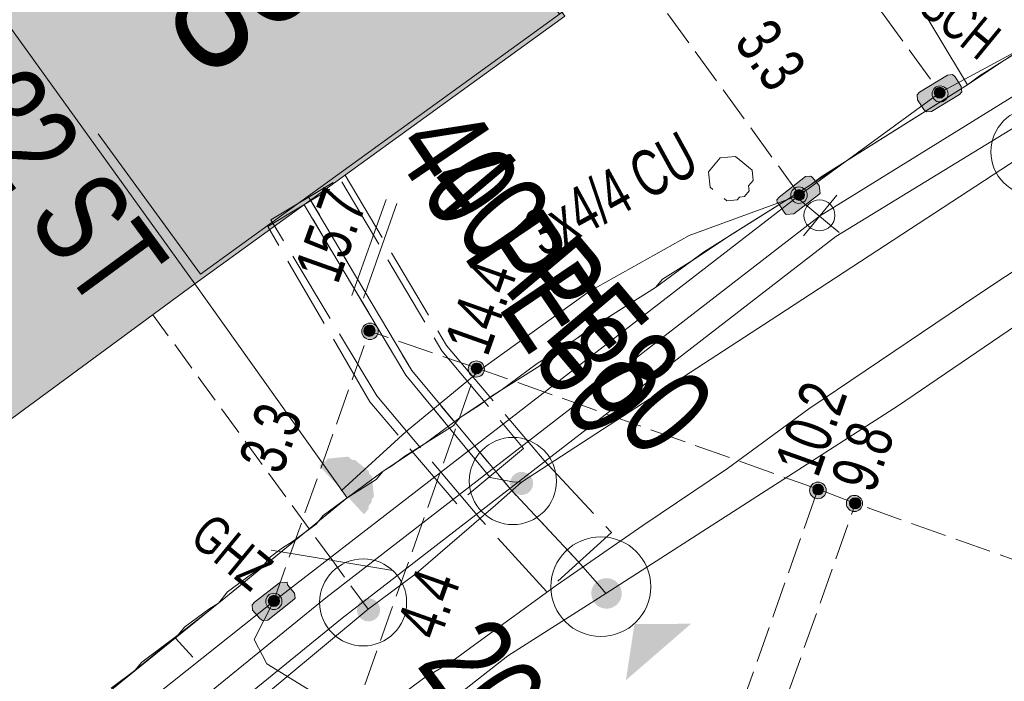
# Model space of a CAD drawing. Header units: metres. Extents: x -740 to 758, y -633 to 854.
# Tile 558 of 656: x 163 to 175, y -307 to -299. Entities that reach past the tile are written whole.
import ezdxf

# ---------------------------------------------------------------- set-up
doc = ezdxf.new("R2010")
doc.units = ezdxf.units.M
doc.header["$MEASUREMENT"] = 0
for name, pattern in [('208_208_208_416', [1.04, 0.208, -0.208, 0.208, -0.416]), ('333_125', [0.4576, 0.3328, -0.1248]), ('416_125', [0.5408, 0.416, -0.1248]), ('416_416', [0.832, 0.416, -0.416]), ('832_208', [1.04, 0.832, -0.208])]:
    doc.linetypes.add(name, pattern=pattern)
for name, color, linetype in [('Gas.LOVION', 7, 'Continuous'), ('Gis.LOVION', 7, 'Continuous'), ('Grundkarte.LOVION', 7, 'Continuous'), ('Grundkarte_Text.LOVION', 7, 'Continuous'), ('Strom.LOVION', 7, 'Continuous'), ('StromBemass.LOVION', 7, 'Continuous'), ('Wasser.LOVION', 7, 'Continuous')]:
    doc.layers.add(name, color=color, linetype=linetype)
doc.styles.add('ERSTELLTER_STIL_1', font='arial.ttf')

msp = doc.modelspace()

# ---------------------------------------------------------------- hatches: boundary and pattern name
at = {"layer": 'Gas.LOVION', "linetype": 'Continuous', "lineweight": 13}
for points in [[(166.419, -301.289), (167.042, -300.859), (166.835, -300.554), (166.226, -300.968)], [(170.297, -305.733), (170.31, -305.716), (170.32, -305.696), (170.328, -305.676), (170.334, -305.655), (170.336, -305.633), (170.336, -305.611), (170.333, -305.589), (170.328, -305.568), (170.32, -305.547), (170.309, -305.528), (170.296, -305.51), (170.281, -305.494), (170.264, -305.48), (170.245, -305.469), (170.225, -305.459), (170.204, -305.452), (170.183, -305.448), (170.161, -305.447), (170.139, -305.449), (170.117, -305.453), (170.096, -305.46), (170.077, -305.469), (170.058, -305.481), (170.041, -305.495), (170.026, -305.511), (170.013, -305.529), (170.003, -305.548), (169.995, -305.569), (169.989, -305.59), (169.987, -305.612), (169.987, -305.634), (169.99, -305.656), (169.995, -305.677), (170.003, -305.697), (170.014, -305.717), (170.027, -305.734), (170.042, -305.75), (170.059, -305.764), (170.078, -305.776), (170.098, -305.785), (170.118, -305.792), (170.14, -305.796), (170.162, -305.797), (170.184, -305.796), (170.206, -305.792), (170.226, -305.785), (170.246, -305.775), (170.265, -305.764), (170.282, -305.75)], [(170.297, -305.733), (170.31, -305.716), (170.32, -305.696), (170.328, -305.676), (170.334, -305.655), (170.336, -305.633), (170.336, -305.611), (170.333, -305.589), (170.328, -305.568), (170.32, -305.547), (170.309, -305.528), (170.296, -305.51), (170.281, -305.494), (170.264, -305.48), (170.245, -305.469), (170.225, -305.459), (170.204, -305.452), (170.183, -305.448), (170.161, -305.447), (170.139, -305.449), (170.117, -305.453), (170.096, -305.46), (170.077, -305.469), (170.058, -305.481), (170.041, -305.495), (170.026, -305.511), (170.013, -305.529), (170.003, -305.548), (169.995, -305.569), (169.989, -305.59), (169.987, -305.612), (169.987, -305.634), (169.99, -305.656), (169.995, -305.677), (170.003, -305.697), (170.014, -305.717), (170.027, -305.734), (170.042, -305.75), (170.059, -305.764), (170.078, -305.776), (170.098, -305.785), (170.118, -305.792), (170.14, -305.796), (170.162, -305.797), (170.184, -305.796), (170.206, -305.792), (170.226, -305.785), (170.246, -305.775), (170.265, -305.764), (170.282, -305.75)], [(171.133, -305.971), (170.483, -305.975), (170.384, -306.62)]]:
    msp.add_hatch(color=7, dxfattribs=at).paths.add_polyline_path(points)
at = {"layer": 'Grundkarte.LOVION', "linetype": 'Continuous', "lineweight": 18}
for points in [[(160.199, -294.804), (165.431, -302.065), (169.682, -298.99), (169.172, -298.301), (165.553, -293.334), (164.392, -291.734)], [(156.113, -297.745), (161.35, -305.065), (165.431, -302.065), (160.199, -294.804)]]:
    msp.add_hatch(color=9, dxfattribs=at).paths.add_polyline_path(points)
at = {"layer": 'Strom.LOVION', "linetype": 'Continuous', "lineweight": 13}
for points in [[(174.079, -299.668), (173.758, -299.862), (173.731, -299.894), (173.737, -299.953), (173.807, -300.064), (173.839, -300.091), (173.898, -300.085), (174.219, -299.891), (174.245, -299.859), (174.239, -299.8), (174.169, -299.689), (174.137, -299.662)], [(172.449, -300.832), (172.147, -301.069), (172.12, -301.101), (172.123, -301.13), (172.139, -301.144), (172.209, -301.255), (172.225, -301.268), (172.313, -301.26), (172.602, -301.039), (172.615, -301.023), (172.606, -300.935), (172.523, -300.84), (172.507, -300.827)], [(166.862, -304.157), (167.359, -304.699), (167.375, -304.713), (167.428, -304.648), (167.425, -304.619), (167.464, -304.571), (167.462, -304.542), (167.488, -304.51), (167.465, -304.275), (167.433, -304.249), (167.43, -304.22), (167.269, -304.088), (167.24, -304.09), (167.192, -304.051), (166.958, -304.074), (166.931, -304.106), (166.902, -304.109)], [(166.403, -305.502), (166.114, -305.723), (166.088, -305.755), (166.093, -305.813), (166.177, -305.909), (166.209, -305.935), (166.267, -305.929), (166.569, -305.693), (166.582, -305.677), (166.577, -305.618), (166.494, -305.523), (166.491, -305.494)]]:
    msp.add_hatch(color=7, dxfattribs=at).paths.add_polyline_path(points)
at = {"layer": 'StromBemass.LOVION', "linetype": 'Continuous', "lineweight": 13}
for points in [[(174.067, -299.943), (174.073, -299.933), (174.079, -299.923), (174.083, -299.912), (174.086, -299.901), (174.087, -299.89), (174.087, -299.878), (174.086, -299.867), (174.083, -299.855), (174.079, -299.845), (174.073, -299.834), (174.066, -299.825), (174.058, -299.817), (174.049, -299.809), (174.04, -299.803), (174.029, -299.798), (174.018, -299.795), (174.007, -299.793), (173.995, -299.792), (173.983, -299.793), (173.972, -299.795), (173.961, -299.798), (173.951, -299.803), (173.941, -299.81), (173.932, -299.817), (173.924, -299.826), (173.917, -299.835), (173.912, -299.845), (173.908, -299.856), (173.905, -299.867), (173.903, -299.879), (173.903, -299.89), (173.905, -299.902), (173.908, -299.913), (173.912, -299.924), (173.918, -299.934), (173.924, -299.943), (173.932, -299.951), (173.941, -299.959), (173.951, -299.965), (173.962, -299.97), (173.973, -299.973), (173.984, -299.976), (173.996, -299.976), (174.007, -299.976), (174.019, -299.973), (174.03, -299.97), (174.04, -299.965), (174.05, -299.958), (174.059, -299.951)], [(174.039, -299.909), (174.043, -299.903), (174.047, -299.896), (174.05, -299.889), (174.052, -299.881), (174.053, -299.873), (174.053, -299.865), (174.052, -299.858), (174.05, -299.85), (174.047, -299.843), (174.043, -299.836), (174.039, -299.83), (174.033, -299.824), (174.027, -299.819), (174.02, -299.815), (174.013, -299.811), (174.006, -299.809), (173.998, -299.808), (173.99, -299.807), (173.983, -299.808), (173.975, -299.809), (173.967, -299.812), (173.96, -299.815), (173.954, -299.819), (173.948, -299.824), (173.942, -299.83), (173.938, -299.836), (173.934, -299.843), (173.931, -299.85), (173.929, -299.858), (173.928, -299.866), (173.928, -299.874), (173.929, -299.881), (173.931, -299.889), (173.934, -299.896), (173.938, -299.903), (173.943, -299.909), (173.948, -299.915), (173.954, -299.92), (173.961, -299.924), (173.968, -299.928), (173.975, -299.93), (173.983, -299.931), (173.991, -299.932), (173.999, -299.931), (174.006, -299.93), (174.014, -299.927), (174.021, -299.924), (174.027, -299.92), (174.033, -299.915)], [(172.446, -301.107), (172.453, -301.097), (172.459, -301.087), (172.464, -301.076), (172.466, -301.064), (172.468, -301.052), (172.468, -301.04), (172.466, -301.029), (172.463, -301.017), (172.459, -301.006), (172.453, -300.996), (172.446, -300.986), (172.438, -300.977), (172.429, -300.97), (172.419, -300.964), (172.408, -300.958), (172.397, -300.955), (172.385, -300.953), (172.373, -300.952), (172.361, -300.953), (172.349, -300.955), (172.338, -300.959), (172.327, -300.964), (172.317, -300.97), (172.308, -300.978), (172.3, -300.987), (172.293, -300.996), (172.287, -301.007), (172.283, -301.018), (172.28, -301.029), (172.279, -301.041), (172.279, -301.053), (172.28, -301.065), (172.283, -301.076), (172.288, -301.087), (172.293, -301.098), (172.3, -301.107), (172.309, -301.116), (172.318, -301.124), (172.328, -301.13), (172.339, -301.135), (172.35, -301.139), (172.362, -301.141), (172.374, -301.142), (172.385, -301.141), (172.397, -301.139), (172.408, -301.135), (172.419, -301.13), (172.429, -301.123), (172.438, -301.116)], [(172.425, -301.084), (172.429, -301.078), (172.433, -301.071), (172.436, -301.064), (172.438, -301.056), (172.439, -301.048), (172.439, -301.041), (172.438, -301.033), (172.436, -301.025), (172.433, -301.018), (172.429, -301.011), (172.424, -301.005), (172.419, -300.999), (172.413, -300.994), (172.406, -300.99), (172.399, -300.987), (172.392, -300.984), (172.384, -300.983), (172.376, -300.982), (172.368, -300.983), (172.361, -300.984), (172.353, -300.987), (172.346, -300.99), (172.34, -300.994), (172.334, -300.999), (172.328, -301.005), (172.324, -301.011), (172.32, -301.018), (172.317, -301.026), (172.315, -301.033), (172.314, -301.041), (172.314, -301.049), (172.315, -301.057), (172.317, -301.064), (172.32, -301.071), (172.324, -301.078), (172.329, -301.085), (172.334, -301.09), (172.34, -301.095), (172.347, -301.099), (172.354, -301.103), (172.361, -301.105), (172.369, -301.107), (172.377, -301.107), (172.384, -301.106), (172.392, -301.105), (172.4, -301.103), (172.407, -301.099), (172.413, -301.095), (172.419, -301.09)], [(167.516, -302.671), (167.523, -302.661), (167.528, -302.651), (167.533, -302.64), (167.536, -302.628), (167.537, -302.617), (167.537, -302.605), (167.535, -302.593), (167.532, -302.582), (167.528, -302.571), (167.522, -302.56), (167.515, -302.551), (167.507, -302.542), (167.498, -302.535), (167.488, -302.528), (167.477, -302.523), (167.466, -302.52), (167.454, -302.517), (167.443, -302.517), (167.431, -302.518), (167.419, -302.52), (167.408, -302.523), (167.397, -302.529), (167.387, -302.535), (167.378, -302.542), (167.37, -302.551), (167.363, -302.561), (167.358, -302.571), (167.353, -302.582), (167.35, -302.594), (167.349, -302.605), (167.349, -302.617), (167.351, -302.629), (167.353, -302.64), (167.358, -302.651), (167.364, -302.662), (167.371, -302.671), (167.379, -302.68), (167.388, -302.687), (167.398, -302.694), (167.409, -302.699), (167.42, -302.702), (167.431, -302.704), (167.443, -302.705), (167.455, -302.704), (167.467, -302.702), (167.478, -302.698), (167.489, -302.693), (167.499, -302.687), (167.508, -302.679)], [(167.484, -302.646), (167.489, -302.64), (167.493, -302.633), (167.495, -302.625), (167.497, -302.618), (167.498, -302.61), (167.498, -302.602), (167.497, -302.594), (167.495, -302.586), (167.492, -302.579), (167.489, -302.572), (167.484, -302.565), (167.478, -302.559), (167.472, -302.554), (167.465, -302.55), (167.458, -302.547), (167.451, -302.544), (167.443, -302.543), (167.435, -302.542), (167.427, -302.543), (167.419, -302.544), (167.411, -302.547), (167.404, -302.55), (167.397, -302.555), (167.391, -302.56), (167.386, -302.566), (167.381, -302.572), (167.377, -302.579), (167.374, -302.587), (167.372, -302.594), (167.371, -302.602), (167.371, -302.61), (167.372, -302.618), (167.374, -302.626), (167.377, -302.633), (167.381, -302.64), (167.386, -302.647), (167.391, -302.653), (167.398, -302.658), (167.404, -302.662), (167.412, -302.665), (167.419, -302.668), (167.427, -302.669), (167.435, -302.67), (167.443, -302.669), (167.451, -302.668), (167.458, -302.665), (167.466, -302.662), (167.472, -302.657), (167.479, -302.652)], [(167.487, -302.645), (167.492, -302.638), (167.496, -302.631), (167.499, -302.624), (167.501, -302.616), (167.502, -302.608), (167.502, -302.6), (167.501, -302.592), (167.499, -302.585), (167.496, -302.577), (167.492, -302.57), (167.487, -302.564), (167.482, -302.558), (167.475, -302.553), (167.469, -302.549), (167.461, -302.545), (167.454, -302.543), (167.446, -302.541), (167.438, -302.541), (167.43, -302.541), (167.422, -302.543), (167.415, -302.545), (167.407, -302.549), (167.401, -302.553), (167.395, -302.558), (167.389, -302.564), (167.385, -302.571), (167.381, -302.578), (167.378, -302.585), (167.376, -302.593), (167.375, -302.601), (167.375, -302.609), (167.376, -302.617), (167.378, -302.624), (167.381, -302.632), (167.385, -302.639), (167.389, -302.645), (167.395, -302.651), (167.401, -302.656), (167.408, -302.66), (167.415, -302.664), (167.423, -302.666), (167.431, -302.668), (167.438, -302.668), (167.446, -302.668), (167.454, -302.666), (167.462, -302.664), (167.469, -302.66), (167.476, -302.656), (167.482, -302.651)], [(168.737, -303.103), (168.743, -303.093), (168.749, -303.083), (168.753, -303.072), (168.756, -303.061), (168.757, -303.049), (168.757, -303.038), (168.756, -303.026), (168.753, -303.015), (168.749, -303.004), (168.743, -302.994), (168.736, -302.984), (168.728, -302.976), (168.719, -302.969), (168.709, -302.962), (168.699, -302.957), (168.688, -302.954), (168.676, -302.952), (168.665, -302.951), (168.653, -302.952), (168.642, -302.954), (168.631, -302.958), (168.62, -302.963), (168.61, -302.969), (168.601, -302.976), (168.593, -302.985), (168.587, -302.994), (168.581, -303.005), (168.577, -303.015), (168.574, -303.027), (168.572, -303.038), (168.573, -303.05), (168.574, -303.061), (168.577, -303.073), (168.581, -303.083), (168.587, -303.094), (168.594, -303.103), (168.602, -303.111), (168.611, -303.119), (168.621, -303.125), (168.631, -303.13), (168.642, -303.134), (168.654, -303.136), (168.665, -303.136), (168.677, -303.136), (168.688, -303.133), (168.699, -303.13), (168.71, -303.125), (168.72, -303.119), (168.729, -303.111)], [(168.715, -303.076), (168.719, -303.07), (168.723, -303.063), (168.726, -303.056), (168.727, -303.049), (168.728, -303.041), (168.728, -303.034), (168.727, -303.026), (168.725, -303.019), (168.723, -303.011), (168.719, -303.005), (168.714, -302.999), (168.709, -302.993), (168.703, -302.988), (168.697, -302.984), (168.69, -302.981), (168.683, -302.979), (168.675, -302.977), (168.667, -302.977), (168.66, -302.977), (168.652, -302.979), (168.645, -302.981), (168.638, -302.984), (168.632, -302.988), (168.626, -302.993), (168.621, -302.999), (168.616, -303.005), (168.612, -303.012), (168.61, -303.019), (168.608, -303.026), (168.607, -303.034), (168.607, -303.042), (168.608, -303.049), (168.61, -303.057), (168.613, -303.064), (168.616, -303.07), (168.621, -303.077), (168.626, -303.082), (168.632, -303.087), (168.638, -303.091), (168.645, -303.094), (168.653, -303.097), (168.66, -303.098), (168.668, -303.098), (168.675, -303.098), (168.683, -303.097), (168.69, -303.094), (168.697, -303.091), (168.704, -303.087), (168.709, -303.082)], [(168.717, -303.074), (168.722, -303.068), (168.725, -303.061), (168.728, -303.054), (168.73, -303.047), (168.731, -303.04), (168.731, -303.032), (168.73, -303.025), (168.728, -303.017), (168.725, -303.01), (168.722, -303.004), (168.717, -302.998), (168.712, -302.992), (168.706, -302.987), (168.7, -302.983), (168.693, -302.98), (168.686, -302.978), (168.678, -302.977), (168.671, -302.976), (168.663, -302.977), (168.656, -302.978), (168.649, -302.98), (168.642, -302.984), (168.636, -302.988), (168.63, -302.992), (168.625, -302.998), (168.62, -303.004), (168.617, -303.011), (168.614, -303.018), (168.612, -303.025), (168.611, -303.032), (168.611, -303.04), (168.612, -303.047), (168.614, -303.055), (168.617, -303.062), (168.62, -303.068), (168.625, -303.074), (168.63, -303.08), (168.636, -303.085), (168.642, -303.089), (168.649, -303.092), (168.656, -303.094), (168.664, -303.096), (168.671, -303.096), (168.679, -303.096), (168.686, -303.094), (168.693, -303.092), (168.7, -303.089), (168.706, -303.084), (168.712, -303.08)], [(172.665, -304.5), (172.672, -304.49), (172.677, -304.479), (172.682, -304.468), (172.685, -304.457), (172.686, -304.445), (172.686, -304.433), (172.685, -304.421), (172.682, -304.409), (172.677, -304.398), (172.671, -304.388), (172.664, -304.378), (172.656, -304.369), (172.647, -304.362), (172.637, -304.355), (172.626, -304.35), (172.614, -304.347), (172.603, -304.345), (172.591, -304.344), (172.579, -304.345), (172.567, -304.347), (172.556, -304.351), (172.545, -304.356), (172.535, -304.362), (172.526, -304.37), (172.517, -304.379), (172.51, -304.388), (172.505, -304.399), (172.5, -304.41), (172.497, -304.422), (172.496, -304.433), (172.496, -304.445), (172.497, -304.457), (172.5, -304.469), (172.505, -304.48), (172.511, -304.49), (172.518, -304.5), (172.526, -304.509), (172.535, -304.516), (172.545, -304.523), (172.556, -304.528), (172.568, -304.532), (172.579, -304.534), (172.591, -304.534), (172.603, -304.534), (172.615, -304.531), (172.626, -304.528), (172.637, -304.523), (172.647, -304.516), (172.656, -304.508)], [(172.639, -304.468), (172.643, -304.462), (172.647, -304.455), (172.65, -304.448), (172.652, -304.441), (172.653, -304.433), (172.653, -304.426), (172.652, -304.418), (172.65, -304.411), (172.647, -304.403), (172.643, -304.397), (172.639, -304.391), (172.633, -304.385), (172.627, -304.38), (172.621, -304.376), (172.614, -304.373), (172.607, -304.37), (172.599, -304.369), (172.591, -304.369), (172.584, -304.369), (172.576, -304.371), (172.569, -304.373), (172.562, -304.376), (172.556, -304.38), (172.55, -304.385), (172.544, -304.391), (172.54, -304.397), (172.536, -304.404), (172.533, -304.411), (172.532, -304.418), (172.531, -304.426), (172.531, -304.434), (172.532, -304.441), (172.534, -304.449), (172.536, -304.456), (172.54, -304.463), (172.545, -304.469), (172.55, -304.474), (172.556, -304.479), (172.562, -304.483), (172.569, -304.487), (172.577, -304.489), (172.584, -304.49), (172.592, -304.491), (172.599, -304.49), (172.607, -304.489), (172.614, -304.486), (172.621, -304.483), (172.628, -304.479), (172.634, -304.474)], [(172.641, -304.467), (172.646, -304.461), (172.649, -304.454), (172.652, -304.447), (172.654, -304.44), (172.655, -304.432), (172.655, -304.424), (172.654, -304.417), (172.652, -304.409), (172.649, -304.402), (172.645, -304.395), (172.641, -304.389), (172.636, -304.384), (172.63, -304.379), (172.623, -304.375), (172.616, -304.371), (172.609, -304.369), (172.601, -304.368), (172.594, -304.367), (172.586, -304.368), (172.578, -304.369), (172.571, -304.371), (172.564, -304.375), (172.558, -304.379), (172.552, -304.384), (172.547, -304.389), (172.542, -304.396), (172.538, -304.402), (172.536, -304.41), (172.534, -304.417), (172.533, -304.425), (172.533, -304.432), (172.534, -304.44), (172.536, -304.447), (172.539, -304.454), (172.542, -304.461), (172.547, -304.467), (172.552, -304.473), (172.558, -304.478), (172.565, -304.482), (172.571, -304.485), (172.579, -304.488), (172.586, -304.489), (172.594, -304.489), (172.602, -304.489), (172.609, -304.487), (172.617, -304.485), (172.623, -304.482), (172.63, -304.478), (172.636, -304.473)], [(173.083, -304.648), (173.09, -304.639), (173.095, -304.629), (173.1, -304.618), (173.102, -304.607), (173.104, -304.595), (173.104, -304.583), (173.102, -304.572), (173.099, -304.56), (173.095, -304.549), (173.089, -304.539), (173.082, -304.53), (173.074, -304.521), (173.065, -304.514), (173.056, -304.508), (173.045, -304.503), (173.034, -304.499), (173.022, -304.497), (173.011, -304.496), (172.999, -304.497), (172.987, -304.499), (172.976, -304.503), (172.966, -304.508), (172.956, -304.514), (172.947, -304.522), (172.939, -304.53), (172.932, -304.54), (172.927, -304.55), (172.922, -304.561), (172.919, -304.572), (172.918, -304.584), (172.918, -304.596), (172.92, -304.607), (172.922, -304.618), (172.927, -304.629), (172.932, -304.64), (172.939, -304.649), (172.947, -304.657), (172.956, -304.665), (172.966, -304.671), (172.977, -304.676), (172.988, -304.68), (173, -304.682), (173.011, -304.682), (173.023, -304.682), (173.034, -304.679), (173.045, -304.676), (173.056, -304.671), (173.066, -304.665), (173.075, -304.657)], [(173.067, -304.628), (173.072, -304.621), (173.075, -304.614), (173.078, -304.607), (173.08, -304.599), (173.081, -304.591), (173.081, -304.583), (173.08, -304.575), (173.078, -304.567), (173.075, -304.56), (173.071, -304.553), (173.067, -304.547), (173.061, -304.541), (173.055, -304.536), (173.048, -304.531), (173.041, -304.528), (173.033, -304.526), (173.026, -304.524), (173.018, -304.524), (173.01, -304.524), (173.002, -304.526), (172.994, -304.528), (172.987, -304.532), (172.98, -304.536), (172.974, -304.541), (172.969, -304.547), (172.964, -304.553), (172.96, -304.56), (172.957, -304.568), (172.955, -304.575), (172.954, -304.583), (172.954, -304.591), (172.955, -304.599), (172.957, -304.607), (172.96, -304.614), (172.964, -304.621), (172.969, -304.628), (172.974, -304.634), (172.981, -304.639), (172.987, -304.643), (172.995, -304.646), (173.002, -304.649), (173.01, -304.65), (173.018, -304.651), (173.026, -304.65), (173.034, -304.649), (173.041, -304.646), (173.049, -304.643), (173.055, -304.638), (173.061, -304.633)], [(173.07, -304.626), (173.075, -304.62), (173.079, -304.613), (173.082, -304.605), (173.084, -304.597), (173.085, -304.589), (173.085, -304.581), (173.084, -304.574), (173.082, -304.566), (173.079, -304.558), (173.075, -304.551), (173.07, -304.545), (173.065, -304.539), (173.058, -304.534), (173.052, -304.53), (173.044, -304.526), (173.037, -304.524), (173.029, -304.523), (173.021, -304.522), (173.013, -304.523), (173.005, -304.524), (172.998, -304.527), (172.99, -304.53), (172.984, -304.534), (172.978, -304.539), (172.972, -304.545), (172.967, -304.552), (172.964, -304.559), (172.961, -304.566), (172.959, -304.574), (172.958, -304.582), (172.958, -304.59), (172.959, -304.598), (172.961, -304.606), (172.964, -304.613), (172.968, -304.62), (172.972, -304.626), (172.978, -304.632), (172.984, -304.637), (172.991, -304.641), (172.998, -304.645), (173.006, -304.647), (173.013, -304.649), (173.021, -304.649), (173.029, -304.649), (173.037, -304.647), (173.045, -304.645), (173.052, -304.641), (173.059, -304.637), (173.065, -304.632)], [(166.41, -305.773), (166.417, -305.763), (166.423, -305.753), (166.427, -305.742), (166.43, -305.731), (166.432, -305.719), (166.432, -305.707), (166.43, -305.696), (166.427, -305.684), (166.423, -305.674), (166.417, -305.663), (166.41, -305.654), (166.402, -305.645), (166.393, -305.638), (166.383, -305.632), (166.372, -305.627), (166.361, -305.623), (166.35, -305.621), (166.338, -305.62), (166.326, -305.621), (166.315, -305.623), (166.304, -305.627), (166.293, -305.632), (166.283, -305.638), (166.274, -305.646), (166.266, -305.654), (166.259, -305.664), (166.254, -305.674), (166.249, -305.685), (166.246, -305.696), (166.245, -305.708), (166.245, -305.72), (166.246, -305.731), (166.249, -305.743), (166.254, -305.754), (166.259, -305.764), (166.266, -305.773), (166.274, -305.782), (166.284, -305.789), (166.293, -305.796), (166.304, -305.801), (166.315, -305.804), (166.327, -305.806), (166.339, -305.807), (166.35, -305.806), (166.362, -305.804), (166.373, -305.8), (166.384, -305.795), (166.393, -305.789), (166.402, -305.782)], [(166.39, -305.751), (166.395, -305.744), (166.399, -305.737), (166.402, -305.729), (166.404, -305.721), (166.405, -305.713), (166.405, -305.705), (166.404, -305.696), (166.402, -305.688), (166.399, -305.681), (166.395, -305.674), (166.39, -305.667), (166.384, -305.661), (166.378, -305.656), (166.371, -305.651), (166.363, -305.648), (166.356, -305.645), (166.348, -305.644), (166.339, -305.643), (166.331, -305.644), (166.323, -305.645), (166.315, -305.648), (166.308, -305.651), (166.301, -305.656), (166.294, -305.661), (166.289, -305.667), (166.284, -305.674), (166.28, -305.681), (166.277, -305.689), (166.275, -305.697), (166.274, -305.705), (166.274, -305.713), (166.275, -305.721), (166.277, -305.729), (166.28, -305.737), (166.284, -305.744), (166.289, -305.751), (166.295, -305.757), (166.301, -305.762), (166.308, -305.767), (166.315, -305.77), (166.323, -305.773), (166.331, -305.774), (166.34, -305.775), (166.348, -305.774), (166.356, -305.773), (166.364, -305.77), (166.371, -305.766), (166.378, -305.762), (166.385, -305.757)]]:
    msp.add_hatch(color=7, dxfattribs=at).paths.add_polyline_path(points)
at = {"layer": 'Wasser.LOVION', "linetype": 'Continuous', "lineweight": 13}
for points in [[(166.383, -301.366), (167.006, -300.936), (166.782, -300.618), (166.176, -301.062)], [(164.631, -302.646), (165.238, -302.202), (165.031, -301.898), (164.424, -302.341)], [(169.287, -304.443), (169.297, -304.429), (169.305, -304.415), (169.311, -304.399), (169.315, -304.383), (169.317, -304.367), (169.317, -304.35), (169.315, -304.334), (169.311, -304.318), (169.305, -304.302), (169.297, -304.288), (169.287, -304.274), (169.275, -304.262), (169.263, -304.252), (169.249, -304.243), (169.233, -304.236), (169.218, -304.231), (169.201, -304.228), (169.185, -304.227), (169.168, -304.228), (169.152, -304.231), (169.136, -304.236), (169.121, -304.243), (169.107, -304.252), (169.094, -304.263), (169.083, -304.275), (169.073, -304.288), (169.066, -304.303), (169.059, -304.319), (169.055, -304.335), (169.053, -304.351), (169.053, -304.368), (169.056, -304.384), (169.06, -304.4), (169.066, -304.416), (169.074, -304.43), (169.084, -304.443), (169.095, -304.456), (169.108, -304.466), (169.122, -304.475), (169.137, -304.482), (169.153, -304.487), (169.169, -304.49), (169.186, -304.491), (169.202, -304.49), (169.219, -304.487), (169.234, -304.482), (169.249, -304.475), (169.263, -304.466), (169.276, -304.455)], [(169.287, -304.443), (169.297, -304.429), (169.305, -304.415), (169.311, -304.399), (169.315, -304.383), (169.317, -304.367), (169.317, -304.35), (169.315, -304.334), (169.311, -304.318), (169.305, -304.302), (169.297, -304.288), (169.287, -304.274), (169.275, -304.262), (169.263, -304.252), (169.249, -304.243), (169.233, -304.236), (169.218, -304.231), (169.201, -304.228), (169.185, -304.227), (169.168, -304.228), (169.152, -304.231), (169.136, -304.236), (169.121, -304.243), (169.107, -304.252), (169.094, -304.263), (169.083, -304.275), (169.073, -304.288), (169.066, -304.303), (169.059, -304.319), (169.055, -304.335), (169.053, -304.351), (169.053, -304.368), (169.056, -304.384), (169.06, -304.4), (169.066, -304.416), (169.074, -304.43), (169.084, -304.443), (169.095, -304.456), (169.108, -304.466), (169.122, -304.475), (169.137, -304.482), (169.153, -304.487), (169.169, -304.49), (169.186, -304.491), (169.202, -304.49), (169.219, -304.487), (169.234, -304.482), (169.249, -304.475), (169.263, -304.466), (169.276, -304.455)], [(167.528, -305.896), (167.538, -305.882), (167.546, -305.868), (167.552, -305.852), (167.556, -305.836), (167.558, -305.82), (167.558, -305.803), (167.556, -305.787), (167.552, -305.771), (167.546, -305.755), (167.538, -305.741), (167.528, -305.727), (167.516, -305.715), (167.503, -305.704), (167.489, -305.696), (167.474, -305.689), (167.459, -305.684), (167.442, -305.68), (167.426, -305.679), (167.409, -305.681), (167.393, -305.684), (167.377, -305.689), (167.362, -305.696), (167.348, -305.705), (167.335, -305.716), (167.324, -305.728), (167.314, -305.741), (167.306, -305.756), (167.3, -305.771), (167.296, -305.787), (167.294, -305.804), (167.294, -305.821), (167.296, -305.837), (167.3, -305.853), (167.306, -305.869), (167.314, -305.883), (167.324, -305.897), (167.336, -305.909), (167.349, -305.919), (167.363, -305.928), (167.378, -305.935), (167.393, -305.94), (167.41, -305.943), (167.426, -305.944), (167.443, -305.943), (167.459, -305.94), (167.475, -305.935), (167.49, -305.928), (167.504, -305.919), (167.517, -305.908)], [(167.528, -305.896), (167.538, -305.882), (167.546, -305.868), (167.552, -305.852), (167.556, -305.836), (167.558, -305.82), (167.558, -305.803), (167.556, -305.787), (167.552, -305.771), (167.546, -305.755), (167.538, -305.741), (167.528, -305.727), (167.516, -305.715), (167.503, -305.704), (167.489, -305.696), (167.474, -305.689), (167.459, -305.684), (167.442, -305.68), (167.426, -305.679), (167.409, -305.681), (167.393, -305.684), (167.377, -305.689), (167.362, -305.696), (167.348, -305.705), (167.335, -305.716), (167.324, -305.728), (167.314, -305.741), (167.306, -305.756), (167.3, -305.771), (167.296, -305.787), (167.294, -305.804), (167.294, -305.821), (167.296, -305.837), (167.3, -305.853), (167.306, -305.869), (167.314, -305.883), (167.324, -305.897), (167.336, -305.909), (167.349, -305.919), (167.363, -305.928), (167.378, -305.935), (167.393, -305.94), (167.41, -305.943), (167.426, -305.944), (167.443, -305.943), (167.459, -305.94), (167.475, -305.935), (167.49, -305.928), (167.504, -305.919), (167.517, -305.908)]]:
    msp.add_hatch(color=7, dxfattribs=at).paths.add_polyline_path(points)

# ---------------------------------------------------------------- linework, layer by layer
at = {"layer": 'Gas.LOVION', "color": 5, "linetype": 'Continuous', "lineweight": 18}
for points in [[(145.819, -338.77), (146.667, -335.51), (149.394, -328.785), (152.024, -323.947), (152.233, -323.661), (157.446, -316.826), (166.226, -308.534), (169.026, -306.339), (170.153, -305.623), (173.518, -303.462), (178.714, -299.924), (179.318, -298.698), (180.658, -297.887), (181.304, -298.149), (191.957, -292.984), (192.501, -292.813), (204.694, -288.887), (205.276, -288.8)], [(170.153, -305.623), (170.086, -305.541), (169.837, -305.255), (169.061, -304.43), (167.923, -303.063), (166.738, -301.066)]]:
    msp.add_lwpolyline(points, dxfattribs=at)
at = {"layer": 'Gas.LOVION', "color": 7, "linetype": '832_208', "lineweight": 13}
msp.add_lwpolyline([(169.472, -305.601), (168.693, -304.746), (167.523, -303.353), (166.305, -301.33), (167.157, -300.818), (168.323, -302.773), (169.443, -304.097), (170.218, -304.922)], close=True, dxfattribs=at)
at = {"layer": 'Gas.LOVION', "color": 252, "linetype": '208_208_208_416', "lineweight": 18}
msp.add_lwpolyline([(169.837, -305.255), (169.061, -304.43), (167.923, -303.063), (166.738, -301.066)], dxfattribs=at)
at = {"layer": 'Gas.LOVION', "color": 7, "linetype": 'Continuous', "lineweight": 13}
msp.add_circle((170.096, -305.545), 0.573, dxfattribs=at)
at = {"layer": 'Gis.LOVION', "color": 44, "linetype": 'Continuous', "lineweight": 18}
msp.add_lwpolyline([(169.33, -298.566), (169.621, -298.966), (165.495, -301.956), (164.317, -300.342)], dxfattribs=at)
at = {"layer": 'Grundkarte.LOVION', "color": 8, "linetype": 'Continuous', "lineweight": 18}
for points in [[(174.311, -299.778), (172.264, -296.373), (169.038, -291.191), (164.013, -283.022), (171.161, -279.959), (173.834, -278.279), (176.267, -283.509), (176.823, -284.666), (180.407, -292.296), (181.823, -295.29), (180.867, -295.798), (180.395, -296.11), (179.44, -296.617), (178.968, -296.929), (178.491, -297.183), (178.045, -297.463), (177.541, -297.748), (176.65, -298.308), (176.178, -298.621), (175.7, -298.874), (175.228, -299.186), (174.783, -299.466)], [(167.179, -304.525), (165.431, -302.065), (160.199, -294.804), (159.479, -293.781), (156.185, -286.389), (164.013, -283.022), (169.038, -291.191), (172.264, -296.373), (174.311, -299.778), (172.974, -300.619), (172.502, -300.931), (171.611, -301.491), (171.14, -301.803), (170.726, -302.109), (170.281, -302.389), (169.809, -302.701), (169.363, -302.981), (168.95, -303.288), (168.478, -303.6), (168.064, -303.906), (167.593, -304.219)], [(163.265, -307.715), (161.35, -305.065), (156.113, -297.745), (155.365, -296.754), (149.891, -289.132), (156.185, -286.389), (159.479, -293.781), (160.199, -294.804), (165.431, -302.065), (167.179, -304.525), (165.701, -305.733), (165.235, -306.104)], [(160.199, -294.804), (164.392, -291.734), (165.553, -293.334), (169.172, -298.301), (169.682, -298.99), (165.431, -302.065)], [(156.113, -297.745), (160.199, -294.804), (165.431, -302.065), (161.35, -305.065)]]:
    msp.add_lwpolyline(points, close=True, dxfattribs=at)
for points in [[(193.461, -292.202), (192.208, -292.679), (190.959, -293.215), (190.051, -293.599), (189.175, -294.01), (188.267, -294.394), (187.364, -294.837), (186.488, -295.248), (184.683, -296.134), (183.813, -296.603), (182.969, -297.04), (181.228, -297.979), (180.332, -298.481), (179.356, -299.078), (178.353, -299.708), (177.377, -300.306), (175.372, -301.566), (174.429, -302.191), (172.488, -303.503), (171.55, -304.186), (170.58, -304.843), (169.583, -305.531), (168.645, -306.214)], [(164.467, -306.711), (164.742, -306.507), (164.822, -306.411), (165.235, -306.104), (165.314, -306.008), (165.59, -305.803), (165.701, -305.733), (165.807, -305.605), (166.083, -305.401), (166.194, -305.331), (166.3, -305.202), (166.437, -305.1), (166.549, -305.03), (166.824, -304.826), (166.904, -304.729), (167.179, -304.525), (167.513, -304.315), (167.593, -304.219), (167.704, -304.149), (167.842, -304.046), (168.399, -303.696), (168.478, -303.6), (168.701, -303.46), (168.838, -303.358), (169.395, -303.008), (169.475, -302.911), (169.809, -302.701), (169.946, -302.599), (170.726, -302.109), (170.805, -302.013), (171.14, -301.803), (171.277, -301.701), (172.502, -300.931), (172.64, -300.829), (174.311, -299.778), (174.449, -299.676), (175.34, -299.116)], [(163.265, -307.715), (165.235, -306.104), (165.701, -305.733), (167.179, -304.525), (167.593, -304.219), (168.064, -303.906), (168.478, -303.6), (168.95, -303.288), (169.363, -302.981), (169.809, -302.701), (170.281, -302.389), (170.726, -302.109), (171.14, -301.803), (171.611, -301.491), (172.502, -300.931), (172.974, -300.619), (174.311, -299.778), (174.783, -299.466)], [(167.179, -304.525), (165.866, -305.599), (164.578, -306.641), (163.265, -307.715), (161.945, -308.731), (160.632, -309.805), (159.409, -310.9)], [(162.429, -310.96), (163.52, -310.025), (164.092, -309.526), (164.669, -309.085), (165.221, -308.677), (165.523, -308.441), (166.625, -307.623), (166.927, -307.387), (167.203, -307.183), (167.51, -307.005), (168.061, -306.596), (168.369, -306.418), (168.645, -306.214)], [(165.407, -306.353), (165.209, -306.136)]]:
    msp.add_lwpolyline(points, dxfattribs=at)
at = {"layer": 'Grundkarte.LOVION', "color": 253, "linetype": 'Continuous', "lineweight": 18}
msp.add_lwpolyline([(174.783, -299.466), (174.311, -299.778), (172.974, -300.619), (172.502, -300.931), (171.611, -301.491), (171.14, -301.803), (170.726, -302.109), (170.281, -302.389), (169.809, -302.701), (169.363, -302.981), (168.95, -303.288), (168.478, -303.6), (168.064, -303.906), (167.593, -304.219), (167.179, -304.525), (165.701, -305.733), (165.235, -306.104), (163.265, -307.715)], dxfattribs=at)
at = {"layer": 'Grundkarte.LOVION', "color": 3, "linetype": 'Continuous', "lineweight": 18}
msp.add_lwpolyline([(171.384, -300.981), (171.352, -300.954), (171.335, -300.779), (171.467, -300.618), (171.643, -300.601), (171.836, -300.759), (171.847, -300.877), (171.794, -300.941), (171.8, -300.999), (171.747, -301.064), (171.688, -301.069), (171.662, -301.101), (171.545, -301.113), (171.513, -301.087)], dxfattribs=at)
at = {"layer": 'Strom.LOVION', "color": 1, "linetype": 'Continuous', "lineweight": 18}
for points in [[(109.515, -282.602), (110.399, -283.328), (118.041, -301.94), (119.144, -304.005), (127.274, -314.752), (131.32, -318.804), (137.431, -324.931), (138.982, -326.286), (140.73, -327.076), (142.429, -327.072), (148.055, -324.616), (149.285, -322.53), (152.976, -318.268), (156.999, -313.766), (160.449, -310.813), (162.076, -309.62), (166.937, -305.672), (172.611, -301.289)], [(172.611, -301.289), (177.223, -298.43), (182.583, -295.807), (187.018, -293.556), (191.924, -291.288), (196.373, -289.641), (196.79, -289.822), (198.937, -296.514)], [(172.797, -301.523), (177.398, -298.708), (182.696, -296.062), (187.147, -293.824), (192.04, -291.572), (196.36, -289.953), (196.531, -290.04), (198.699, -296.803)], [(118.908, -304.161), (127.041, -314.937), (131.09, -319.019), (137.217, -325.158), (138.814, -326.524), (140.67, -327.377), (142.503, -327.376), (148.32, -324.753), (149.539, -322.712), (153.217, -318.466), (157.227, -313.981), (160.635, -311.046), (162.249, -309.869), (167.122, -305.905), (172.797, -301.523)]]:
    msp.add_lwpolyline(points, dxfattribs=at)
at = {"layer": 'Strom.LOVION', "color": 150, "linetype": 'Continuous', "lineweight": 18}
for points in [[(173.995, -299.869), (177.097, -298.191), (182.466, -295.523), (186.859, -293.291), (191.807, -291.004), (196.828, -289.154), (201.699, -288.337), (202.16, -288.366), (202.442, -288.679), (203.361, -291.13)], [(142.155, -356.921), (142.019, -351.747), (141.867, -347.018), (142.299, -343.577), (142.962, -340.838), (143.993, -335.816), (144.045, -335.589), (145.258, -331.067), (147.791, -324.479), (149.1, -322.297), (152.765, -318.067), (156.801, -313.549), (160.248, -310.567), (161.686, -309.407), (166.335, -305.716), (172.381, -301.046), (173.995, -299.869)], [(172.381, -301.046), (171.111, -301.51), (169.962, -302.154), (168.775, -303.009), (167.858, -303.764), (167.112, -304.443)]]:
    msp.add_lwpolyline(points, dxfattribs=at)
at = {"layer": 'Strom.LOVION', "color": 7, "linetype": 'Continuous', "lineweight": 13}
for points in [[(174.079, -299.668), (174.137, -299.662), (174.169, -299.689), (174.239, -299.8), (174.245, -299.859), (174.219, -299.891), (173.898, -300.085), (173.839, -300.091), (173.807, -300.064), (173.737, -299.953), (173.731, -299.894), (173.758, -299.862)], [(172.449, -300.832), (172.507, -300.827), (172.523, -300.84), (172.606, -300.935), (172.615, -301.023), (172.602, -301.039), (172.313, -301.26), (172.225, -301.268), (172.209, -301.255), (172.139, -301.144), (172.123, -301.13), (172.12, -301.101), (172.147, -301.069)], [(166.403, -305.502), (166.491, -305.494), (166.494, -305.523), (166.577, -305.618), (166.582, -305.677), (166.569, -305.693), (166.267, -305.929), (166.209, -305.935), (166.177, -305.909), (166.093, -305.813), (166.088, -305.755), (166.114, -305.723)]]:
    msp.add_lwpolyline(points, close=True, dxfattribs=at)
at = {"layer": 'Strom.LOVION', "color": 9, "linetype": 'Continuous', "lineweight": 18}
for points in [[(172.386, -301.105), (172.836, -301.474)], [(172.427, -301.514), (172.81, -301.048)]]:
    msp.add_lwpolyline(points, dxfattribs=at)
at = {"layer": 'Strom.LOVION', "color": 5, "linetype": 'Continuous', "lineweight": 18}
msp.add_lwpolyline([(166.335, -305.716), (166.112, -306.151), (166.257, -306.433), (166.776, -306.751), (167.203, -307.183), (170.265, -310.992), (170.394, -311.555), (170.301, -311.668), (170.136, -311.64), (169.962, -311.524), (170.006, -311.372), (170.128, -311.256), (170.624, -311.341), (180.205, -313.507)], dxfattribs=at)
at = {"layer": 'Strom.LOVION', "color": 9, "linetype": 'Continuous', "lineweight": 18}
msp.add_circle((172.609, -301.279), 0.178, dxfattribs=at)
at = {"layer": 'StromBemass.LOVION', "color": 7, "linetype": '416_125', "lineweight": 13}
for points in [[(169.621, -298.966), (170.434, -298.369), (172.048, -297.192), (173.995, -299.869)], [(172.381, -301.046), (170.434, -298.369)], [(166.335, -305.716), (167.435, -302.608)], [(180.205, -313.507), (182.209, -307.858), (173.023, -304.589), (172.593, -304.424), (168.674, -303.034), (167.435, -302.608)], [(167.203, -307.183), (168.674, -303.034)], [(170.265, -310.992), (172.593, -304.424)], [(170.624, -311.341), (173.023, -304.589)]]:
    msp.add_lwpolyline(points, dxfattribs=at)
at = {"layer": 'StromBemass.LOVION', "color": 7, "linetype": 'Continuous', "lineweight": 13}
for points in [[(167.233, -302.2), (167.627, -301.097)], [(167.369, -302.231), (167.75, -301.144)]]:
    msp.add_lwpolyline(points, dxfattribs=at)
for centre, radius in [((173.995, -299.884), 0.0922), ((173.991, -299.87), 0.0623), ((172.373, -301.047), 0.0948), ((172.376, -301.045), 0.0623), ((167.443, -302.611), 0.0942), ((167.435, -302.606), 0.0636), ((167.438, -302.604), 0.0636), ((168.665, -303.044), 0.0927), ((168.668, -303.038), 0.0609), ((168.671, -303.036), 0.06), ((172.591, -304.439), 0.0953), ((172.592, -304.43), 0.0611), ((172.594, -304.428), 0.0612), ((173.011, -304.589), 0.0931), ((173.018, -304.587), 0.0636), ((173.021, -304.586), 0.0636), ((166.338, -305.714), 0.0935), ((166.339, -305.709), 0.0657)]:
    msp.add_circle(centre, radius, dxfattribs=at)
at = {"layer": 'Wasser.LOVION', "color": 150, "linetype": 'Continuous', "lineweight": 18}
for points in [[(160.457, -311.492), (165.892, -307.074), (167.422, -305.802), (167.973, -305.393), (168.887, -304.609), (169.186, -304.344), (172.132, -302.43), (174.979, -300.57), (178.168, -298.264), (179.171, -297.796), (182.72, -296.001), (186.369, -294.181), (191.63, -291.908), (192.014, -291.604), (197.305, -289.491)], [(169.186, -304.344), (169.082, -304.339), (168.826, -304.29), (167.854, -303.114), (166.688, -301.159)]]:
    msp.add_lwpolyline(points, dxfattribs=at)
at = {"layer": 'Wasser.LOVION', "color": 7, "linetype": '832_208', "lineweight": 13}
msp.add_lwpolyline([(168.442, -304.594), (167.441, -303.421), (166.268, -301.407), (167.12, -300.895), (168.27, -302.837), (169.207, -303.957)], close=True, dxfattribs=at)
at = {"layer": 'Wasser.LOVION', "color": 252, "linetype": '416_416', "lineweight": 18}
msp.add_lwpolyline([(168.826, -304.29), (167.854, -303.114), (166.688, -301.159)], dxfattribs=at)
at = {"layer": 'Wasser.LOVION', "color": 150, "linetype": '333_125', "lineweight": 18}
msp.add_lwpolyline([(167.422, -305.802), (167.014, -305.25), (164.949, -302.423)], dxfattribs=at)
at = {"layer": 'Wasser.LOVION', "color": 7, "linetype": 'Continuous', "lineweight": 13}
msp.add_lwpolyline([(167.704, -305.36), (166.307, -305.127)], dxfattribs=at)
for centre, radius in [((175.078, -300.548), 0.5), ((169.085, -304.331), 0.501), ((167.364, -305.726), 0.5)]:
    msp.add_circle(centre, radius, dxfattribs=at)

# ---------------------------------------------------------------- texts
at = {"layer": 'Gas.LOVION', "color": 5, "linetype": 'Continuous', "lineweight": 18, "insert": (167.996, -300.992), "char_height": 1.06707, "attachment_point": 7, "rotation": 310.0927, "style": 'ERSTELLTER_STIL_1'}
msp.add_mtext('{\\A1;\\W0.71559x;40 PE80}', dxfattribs=at)
at = {"layer": 'Grundkarte_Text.LOVION', "color": 8, "linetype": 'Continuous', "lineweight": 18, "insert": (165.531, -299.757), "char_height": 1.60083, "attachment_point": 7, "rotation": 36.1036, "style": 'ERSTELLTER_STIL_1'}
msp.add_mtext('{\\A1;\\W0.71559x;83}', dxfattribs=at)
at = {"layer": 'Strom.LOVION', "color": 7, "linetype": 'Continuous', "lineweight": 13, "attachment_point": 7, "style": 'ERSTELLTER_STIL_1'}
for s, insert, char_height, rotation in [('{\\A1;\\W0.71560x;SCH}', (173.717, -298.924), 0.44462, 320.5808), ('{\\A1;\\W0.50000x; }', (173.304, -301.266), 0.44458, 320.586), ('{\\A1;\\W0.50000x; }', (173.489, -301.499), 0.44462, 320.5808), ('{\\A1;\\W0.71561x;GHZ}', (165.349, -305.024), 0.44462, 320.5808)]:
    msp.add_mtext(s, dxfattribs=dict(at, insert=insert, char_height=char_height, rotation=rotation))
at = {"layer": 'Strom.LOVION', "color": 150, "linetype": 'Continuous', "lineweight": 18, "insert": (169.433, -301.773), "char_height": 0.53356, "attachment_point": 7, "rotation": 28.7533, "style": 'ERSTELLTER_STIL_1'}
msp.add_mtext('{\\A1;\\W0.67084x;3x4/4 CU }', dxfattribs=at)
at = {"layer": 'StromBemass.LOVION', "color": 7, "linetype": 'Continuous', "lineweight": 13, "attachment_point": 7, "style": 'ERSTELLTER_STIL_1'}
for s, insert, char_height, rotation in [('{\\A1;\\W0.71556x;3.3}', (171.61, -299.295), 0.53356, 305.9294), ('{\\A1;\\W0.71559x;15.7}', (167.077, -302.087), 0.53353, 70.4383), ('{\\A1;\\W0.71559x;14.4}', (168.792, -302.916), 0.53353, 70.4383), ('{\\A1;\\W0.71553x;10.2}', (172.595, -304.309), 0.53358, 70.4402), ('{\\A1;\\W0.71552x;3.3}', (166.433, -304.275), 0.53358, 70.4402), ('{\\A1;\\W0.71561x;9.8}', (173.237, -304.49), 0.53354, 70.4356), ('{\\A1;\\W0.71559x;4.4}', (168.24, -306.18), 0.53353, 70.4383)]:
    msp.add_mtext(s, dxfattribs=dict(at, insert=insert, char_height=char_height, rotation=rotation))
at = {"layer": 'Wasser.LOVION', "color": 150, "linetype": 'Continuous', "lineweight": 18, "attachment_point": 7, "style": 'ERSTELLTER_STIL_1'}
for s, insert, char_height, rotation in [('{\\A1;\\W0.71559x;32 ST}', (162.601, -300.131), 1.06708, 306.2336), ('{\\A1;\\W0.71559x;40 PE80}', (167.658, -300.514), 1.06707, 304.0056), ('{\\A1;\\W0.71560x;20 BL}', (167.953, -306.451), 1.06707, 306.2234)]:
    msp.add_mtext(s, dxfattribs=dict(at, insert=insert, char_height=char_height, rotation=rotation))

doc.saveas('drawing.dxf')
